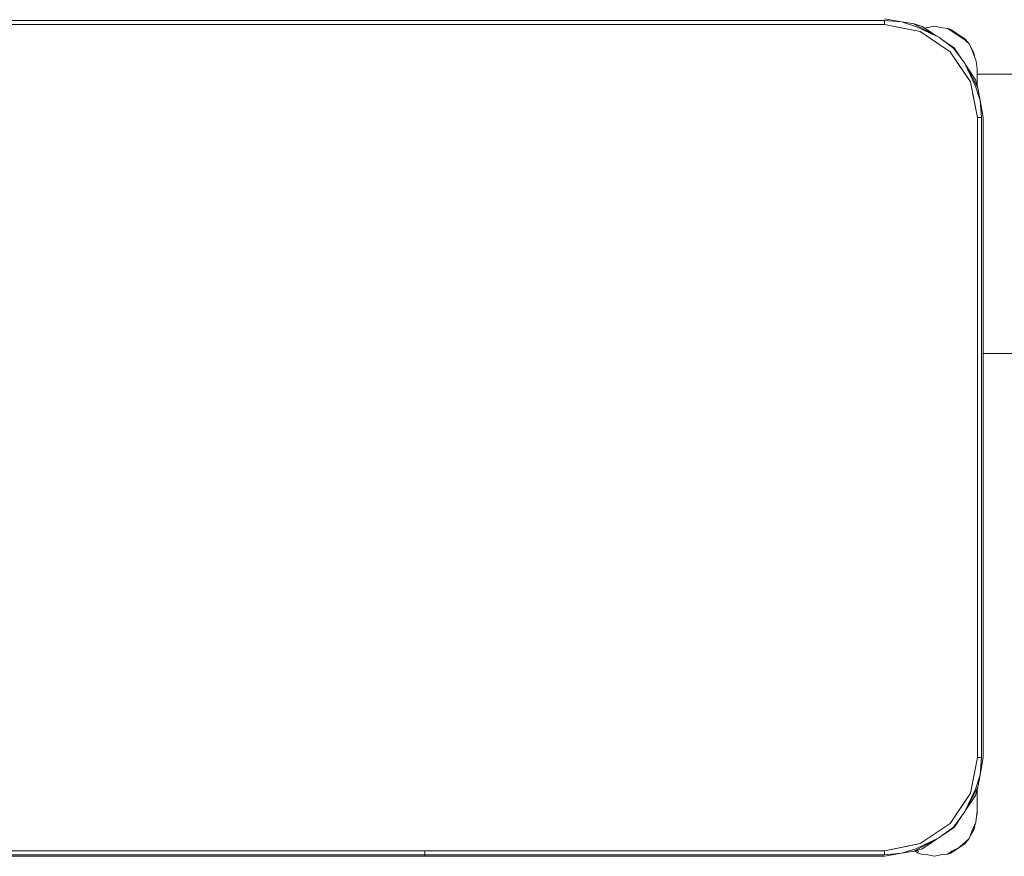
# Model space of a CAD drawing. Header units: millimetres. Extents: x -261 to 187, y -214 to 106.
# Tile 397 of 656: x -190.529 to -190, y -75.734 to -75.285. Entities that reach past the tile are written whole.
import ezdxf

# ---------------------------------------------------------------- set-up
doc = ezdxf.new("R2010")
doc.units = ezdxf.units.MM
doc.header["$LTSCALE"] = 0.005
doc.header["$MEASUREMENT"] = 0
doc.layers.add('IFC-Elemento de mobília-Contorno', color=9, linetype='Continuous', lineweight=5)
doc.layers.add('IFC-Viga-Contorno', color=9, linetype='Continuous', lineweight=5)

msp = doc.modelspace()

# ---------------------------------------------------------------- linework, layer by layer
at = {"layer": 'IFC-Elemento de mobília-Contorno', "lineweight": 5}
for p, q in [((-190.55812, -75.28498), (-190.06412, -75.28498)), ((-190.55812, -75.2871), (-190.06412, -75.2871)), ((-190.06412, -75.28411), (-190.05495, -75.28573)), ((-190.06412, -75.28498), (-190.05495, -75.28573)), ((-190.06412, -75.2871), (-190.06412, -75.28498)), ((-190.06412, -75.2871), (-190.06412, -75.28604)), ((-190.06412, -75.2871), (-190.05243, -75.28943)), ((-190.06412, -75.2871), (-190.04499, -75.29091)), ((-190.05495, -75.28573), (-190.04722, -75.28817)), ((-190.05495, -75.28573), (-190.04823, -75.28685)), ((-190.04823, -75.28685), (-190.04384, -75.28814)), ((-190.04823, -75.28685), (-190.04702, -75.2875)), ((-190.04823, -75.28685), (-190.047, -75.28751)), ((-190.05243, -75.28943), (-190.04499, -75.29091)), ((-190.04722, -75.28817), (-190.03482, -75.294)), ((-190.047, -75.28751), (-190.03482, -75.294)), ((-190.04499, -75.29091), (-190.02877, -75.30175)), ((-190.04384, -75.28814), (-190.03605, -75.29334)), ((-190.04248, -75.28905), (-190.04165, -75.28897)), ((-190.04165, -75.28897), (-190.03725, -75.2881)), ((-190.03725, -75.2881), (-190.03285, -75.28897)), ((-190.03285, -75.28897), (-190.03014, -75.28922)), ((-190.03014, -75.28922), (-190.02681, -75.2915)), ((-190.03014, -75.28922), (-190.02845, -75.28985)), ((-190.02845, -75.28985), (-190.02472, -75.29234)), ((-190.02681, -75.2915), (-190.02077, -75.29551)), ((-190.02472, -75.29234), (-190.02098, -75.29483)), ((-190.03482, -75.294), (-190.02678, -75.30005)), ((-190.03482, -75.294), (-190.03279, -75.29552)), ((-190.03286, -75.29548), (-190.02665, -75.29963)), ((-190.02098, -75.29483), (-190.01864, -75.29758)), ((-190.02077, -75.29551), (-190.01864, -75.29758)), ((-190.01864, -75.29758), (-190.01676, -75.30142)), ((-190.01864, -75.29758), (-190.016, -75.3023)), ((-190.02877, -75.30175), (-190.01793, -75.31797)), ((-190.02877, -75.30175), (-190.02335, -75.30986)), ((-190.02678, -75.30005), (-190.02102, -75.3078)), ((-190.02665, -75.29963), (-190.02263, -75.30563)), ((-190.01676, -75.30142), (-190.01476, -75.30691)), ((-190.016, -75.3023), (-190.01547, -75.30495)), ((-190.02102, -75.3078), (-190.01519, -75.32019)), ((-190.02102, -75.3078), (-190.01388, -75.32121)), ((-190.01476, -75.30691), (-190.01425, -75.3111)), ((-190.02335, -75.30986), (-190.01793, -75.31797)), ((-190.02038, -75.30901), (-190.01516, -75.31682)), ((-190.01425, -75.31608), (-190.01425, -75.3111)), ((-190.01425, -75.31994), (-190.01425, -75.3111)), ((-190.01425, -75.31359), (-190.01425, -75.31234)), ((-190.01425, -75.31483), (-190.01425, -75.31359)), ((-190.01793, -75.31797), (-190.01645, -75.32541)), ((-190.01793, -75.31797), (-190.01412, -75.3371)), ((-190.01516, -75.31682), (-190.01388, -75.32121)), ((-190.01425, -75.31608), (-190.01425, -75.31483)), ((-190.01425, -75.31994), (-190.01425, -75.31608)), ((-190.01425, -75.31994), (-190.01425, -75.31908)), ((-190.01519, -75.32019), (-190.01275, -75.32793)), ((-190.01388, -75.32121), (-190.01275, -75.32793)), ((-190.01645, -75.32541), (-190.01412, -75.3371)), ((-190.01275, -75.32793), (-190.012, -75.3371)), ((-190.01275, -75.32793), (-190.01112, -75.3371)), ((-190.01412, -75.3371), (-190.01306, -75.3371)), ((-190.01412, -75.6811), (-190.01412, -75.3371)), ((-190.01412, -75.3371), (-190.012, -75.3371)), ((-190.012, -75.6811), (-190.012, -75.3371)), ((-190.01112, -75.6811), (-190.01112, -75.3371)), ((-190.01793, -75.70024), (-190.01412, -75.6811)), ((-190.01645, -75.6928), (-190.01412, -75.6811)), ((-190.01412, -75.6811), (-190.012, -75.6811)), ((-190.01412, -75.6811), (-190.01306, -75.6811)), ((-190.01275, -75.69028), (-190.012, -75.6811)), ((-190.01275, -75.69028), (-190.01112, -75.6811)), ((-190.01793, -75.70024), (-190.01645, -75.6928)), ((-190.01519, -75.69801), (-190.01275, -75.69028)), ((-190.01388, -75.697), (-190.01275, -75.69028)), ((-190.02102, -75.7104), (-190.01388, -75.697)), ((-190.02102, -75.7104), (-190.01519, -75.69801)), ((-190.01516, -75.70139), (-190.01388, -75.697)), ((-190.01452, -75.69819), (-190.01388, -75.697)), ((-190.01425, -75.7111), (-190.01425, -75.69827)), ((-190.01425, -75.70612), (-190.01425, -75.69827)), ((-190.01425, -75.6999), (-190.01425, -75.69827)), ((-190.01425, -75.70301), (-190.01425, -75.6999)), ((-190.02877, -75.71646), (-190.01793, -75.70024)), ((-190.02335, -75.70835), (-190.01793, -75.70024)), ((-190.02038, -75.7092), (-190.01516, -75.70139)), ((-190.02877, -75.71646), (-190.02335, -75.70835)), ((-190.02708, -75.71844), (-190.02102, -75.7104)), ((-190.02252, -75.71241), (-190.02102, -75.7104)), ((-190.01494, -75.71579), (-190.01425, -75.7099)), ((-190.01425, -75.7111), (-190.01425, -75.70612)), ((-190.01425, -75.70741), (-190.01425, -75.70612)), ((-190.01425, -75.7087), (-190.01425, -75.70741)), ((-190.01425, -75.7099), (-190.01425, -75.7087)), ((-190.02665, -75.71858), (-190.02247, -75.71232)), ((-190.01711, -75.72062), (-190.01494, -75.71579)), ((-190.01459, -75.71283), (-190.01425, -75.7111)), ((-190.01447, -75.71178), (-190.01425, -75.7111)), ((-190.01447, -75.71178), (-190.01425, -75.7111)), ((-190.04499, -75.7273), (-190.02877, -75.71646)), ((-190.03482, -75.72421), (-190.02708, -75.71844)), ((-190.03263, -75.72258), (-190.02665, -75.71858)), ((-190.01864, -75.72462), (-190.01711, -75.72062)), ((-190.01795, -75.72282), (-190.016, -75.7199)), ((-190.016, -75.7199), (-190.01537, -75.71675)), ((-190.04823, -75.73135), (-190.03482, -75.72421)), ((-190.04722, -75.73004), (-190.03482, -75.72421)), ((-190.04384, -75.73007), (-190.03605, -75.72486)), ((-190.02434, -75.72958), (-190.02098, -75.72665)), ((-190.02098, -75.72736), (-190.01864, -75.72462)), ((-190.02098, -75.72665), (-190.01864, -75.72462)), ((-190.55812, -75.7311), (-190.06412, -75.7311)), ((-190.31117, -75.73225), (-190.31117, -75.7311)), ((-190.31107, -75.73225), (-190.31107, -75.7311)), ((-190.06412, -75.7311), (-190.04499, -75.7273)), ((-190.06412, -75.7311), (-190.05243, -75.72878)), ((-190.06412, -75.73216), (-190.06412, -75.7311)), ((-190.06412, -75.73323), (-190.06412, -75.7311)), ((-190.05495, -75.73248), (-190.04722, -75.73004)), ((-190.05495, -75.73248), (-190.04823, -75.73135)), ((-190.05243, -75.72878), (-190.04499, -75.7273)), ((-190.04823, -75.73135), (-190.04384, -75.73007)), ((-190.04775, -75.73121), (-190.04605, -75.73235)), ((-190.04686, -75.73095), (-190.04569, -75.73154)), ((-190.03014, -75.73297), (-190.0279, -75.73141)), ((-190.02845, -75.73235), (-190.02472, -75.72985)), ((-190.0279, -75.73141), (-190.02434, -75.72958)), ((-190.02472, -75.72985), (-190.02098, -75.72736)), ((-190.55812, -75.73323), (-190.31117, -75.73323)), ((-190.55812, -75.73411), (-190.31117, -75.73411)), ((-190.31117, -75.73323), (-190.31117, -75.73225)), ((-190.31117, -75.73388), (-190.31117, -75.73323)), ((-190.31117, -75.73411), (-190.31117, -75.73388)), ((-190.31107, -75.73323), (-190.31107, -75.73225)), ((-190.31107, -75.73323), (-190.06412, -75.73323)), ((-190.31107, -75.73388), (-190.31107, -75.73323)), ((-190.31107, -75.73411), (-190.31107, -75.73388)), ((-190.31107, -75.73411), (-190.06412, -75.73411)), ((-190.06412, -75.73323), (-190.05495, -75.73248)), ((-190.06412, -75.73411), (-190.05495, -75.73248)), ((-190.04605, -75.73235), (-190.04436, -75.73297)), ((-190.04436, -75.73297), (-190.04165, -75.73322)), ((-190.04165, -75.73322), (-190.03725, -75.7341)), ((-190.03725, -75.7341), (-190.03285, -75.73322)), ((-190.03285, -75.73322), (-190.03014, -75.73297)), ((-190.03014, -75.73297), (-190.02845, -75.73235))]:
    msp.add_line(p, q, dxfattribs=at)
at = {"layer": 'IFC-Viga-Contorno', "lineweight": 5}
for p, q in [((-190.01425, -75.31389), (-189.9854, -75.31389)), ((-190.01112, -75.46389), (-189.98827, -75.46389))]:
    msp.add_line(p, q, dxfattribs=at)

doc.saveas('drawing.dxf')
